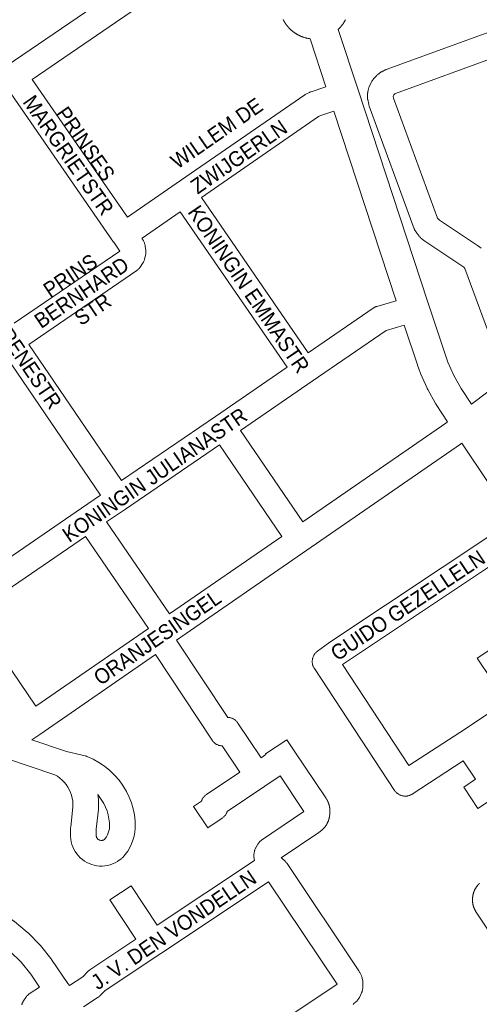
# Model space of a CAD drawing. Header units: metres. Extents: x 123819 to 142731, y 393440 to 405763.
# Tile 309 of 346: x 138069 to 138303, y 399557 to 400057. Entities that reach past the tile are written whole.
import ezdxf
from ezdxf.enums import TextEntityAlignment as Align

# ---------------------------------------------------------------- set-up
doc = ezdxf.new("R2010")
doc.units = ezdxf.units.M
doc.header["$MEASUREMENT"] = 0
for name, color, linetype, lineweight in [('gs-anno-wegen algemeen tekst', 7, 'Continuous', 0), ('gs-knt-aanvullende hoofdweg', 7, 'Continuous', 0), ('gs-knt-wegen algemeen', 7, 'Continuous', 0)]:
    doc.layers.add(name, color=color, linetype=linetype, lineweight=lineweight)
doc.styles.add('Style-Arial', font='arial.ttf')

msp = doc.modelspace()

# ---------------------------------------------------------------- linework, layer by layer
at = {"layer": 'gs-knt-aanvullende hoofdweg', "color": 7, "linetype": 'Continuous', "flags": 128}
for points in [[(138224.84, 400023.09), (138216.8, 400047.56), (138216.42, 400047.62), (138216.4, 400047.62), (138216.27, 400047.64), (138216.21, 400047.65), (138216.09, 400047.67), (138215.96, 400047.69), (138215.84, 400047.71), (138215.79, 400047.72), (138215.66, 400047.74), (138215.26, 400047.81), (138214.87, 400047.91), (138214.75, 400047.94), (138214.69, 400047.96), (138214.57, 400047.99), (138214.5, 400048), (138214.38, 400048.04), (138214.21, 400048.08), (138213.75, 400048.21), (138213.37, 400048.34), (138213.25, 400048.38), (138213.23, 400048.39), (138213.11, 400048.43), (138212.95, 400048.48), (138212.83, 400048.53), (138212.76, 400048.55), (138212.64, 400048.6), (138212.59, 400048.62), (138212.27, 400048.74), (138211.94, 400048.88), (138211.83, 400048.93), (138211.76, 400048.96), (138211.64, 400049.02), (138211.54, 400049.06), (138211.43, 400049.11), (138211.33, 400049.16), (138211.22, 400049.21), (138211.17, 400049.24), (138211.06, 400049.29), (138210.85, 400049.39), (138210.48, 400049.59), (138210.35, 400049.67), (138210.24, 400049.73), (138210.19, 400049.76), (138210.08, 400049.82), (138209.96, 400049.89), (138209.85, 400049.95), (138209.77, 400050), (138209.66, 400050.07), (138209.63, 400050.09), (138209.49, 400050.17), (138209.31, 400050.29), (138209.2, 400050.37), (138209.09, 400050.44), (138209.02, 400050.48), (138208.92, 400050.55), (138208.88, 400050.58), (138208.77, 400050.65), (138208.68, 400050.72), (138208.58, 400050.8), (138208.47, 400050.87), (138208.37, 400050.95), (138208.33, 400050.98), (138208.2, 400051.07), (138208.16, 400051.11), (138208.13, 400051.13), (138208.03, 400051.2), (138208, 400051.23), (138207.9, 400051.31), (138207.77, 400051.42), (138207.67, 400051.5), (138207.64, 400051.53), (138207.54, 400051.61), (138207.45, 400051.69), (138207.35, 400051.77), (138207.32, 400051.8), (138207.22, 400051.88), (138207.1, 400051.99), (138207.03, 400052.05), (138207.01, 400052.08), (138207, 400052.08), (138206.98, 400052.1), (138206.94, 400052.14), (138206.85, 400052.22), (138206.82, 400052.25), (138206.72, 400052.34), (138206.63, 400052.43), (138206.54, 400052.52), (138206.45, 400052.6), (138206.37, 400052.69), (138206.34, 400052.72), (138206.25, 400052.81), (138206.19, 400052.87), (138206.1, 400052.97), (138205.99, 400053.09), (138205.91, 400053.17), (138205.9, 400053.18), (138205.9, 400053.19), (138205.87, 400053.21), (138205.79, 400053.31), (138205.73, 400053.37), (138205.65, 400053.47), (138205.57, 400053.56), (138205.48, 400053.66), (138205.4, 400053.75), (138205.32, 400053.85), (138205.24, 400053.95), (138205.13, 400054.08), (138205.06, 400054.18), (138205, 400054.24), (138204.93, 400054.35), (138204.89, 400054.39), (138204.85, 400054.45), (138204.77, 400054.55), (138204.7, 400054.65), (138204.6, 400054.79), (138204.52, 400054.89), (138204.47, 400054.97), (138204.4, 400055.07), (138204.36, 400055.13), (138204.29, 400055.23), (138204.23, 400055.32), (138204.16, 400055.42), (138204.12, 400055.49), (138204.05, 400055.6), (138204, 400055.68), (138203.98, 400055.71), (138203.91, 400055.82), (138203.87, 400055.89), (138203.8, 400055.99), (138203.76, 400056.06), (138203.7, 400056.17), (138203.63, 400056.29), (138203.57, 400056.4), (138203.54, 400056.44), (138203.48, 400056.55), (138203.44, 400056.62), (138203.38, 400056.74), (138203.32, 400056.85), (138203.26, 400056.97), (138203.22, 400057.04), (138203.21, 400057.06), (138203.16, 400057.17), (138203.11, 400057.27)], [(138234.72, 400057.22), (138234.67, 400057.12), (138234.61, 400057.01), (138234.54, 400056.87), (138234.42, 400056.64), (138234.35, 400056.51), (138234.28, 400056.4), (138234.25, 400056.35), (138234.19, 400056.24), (138234.12, 400056.12), (138234.06, 400056.01), (138234.01, 400055.93), (138233.94, 400055.82), (138233.92, 400055.79), (138233.86, 400055.68), (138233.79, 400055.57), (138233.72, 400055.46), (138233.65, 400055.36), (138233.57, 400055.25), (138233.53, 400055.18), (138233.46, 400055.08), (138233.43, 400055.04), (138233.36, 400054.93), (138233.29, 400054.84), (138233.22, 400054.73), (138233.14, 400054.63), (138233.06, 400054.53), (138233.03, 400054.49), (138232.96, 400054.39), (138232.88, 400054.29), (138232.81, 400054.19), (138232.78, 400054.16), (138232.7, 400054.06), (138232.59, 400053.93), (138232.51, 400053.83), (138232.48, 400053.79), (138232.4, 400053.7), (138232.32, 400053.6), (138232.24, 400053.51), (138232.21, 400053.47), (138232.17, 400053.43), (138232.13, 400053.38), (138232.02, 400053.25), (138231.93, 400053.16), (138231.87, 400053.1), (138231.79, 400053.01), (138231.76, 400052.98), (138231.67, 400052.88), (138231.58, 400052.79), (138231.5, 400052.7), (138231.41, 400052.61), (138231.32, 400052.52), (138231.29, 400052.49), (138231.2, 400052.41), (138231.14, 400052.35), (138231.07, 400052.29), (138231.06, 400052.28), (138241.14, 400021.59), (138276.44, 399914.18), (138276.91, 399912.75), (138285.46, 399886.75), (138286.7, 399883.26), (138289.73, 399876.4), (138293.41, 399869.87), (138298.75, 399861.85)], [(138260.53, 399914.48), (138228.91, 400010.72)], [(138286.6, 399852.99), (138280.76, 399861.77), (138280.61, 399862.01), (138280.47, 399862.24), (138276.47, 399869.33), (138276.35, 399869.55), (138276.31, 399869.62), (138276.29, 399869.66), (138276.28, 399869.7), (138276.24, 399869.77), (138276.14, 399869.99), (138272.85, 399877.45), (138272.74, 399877.7), (138272.64, 399877.96), (138271.28, 399881.8), (138271.22, 399881.97), (138264.6, 399902.11)], [(138320.17, 399802.71), (138293.83, 399842.15)]]:
    msp.add_lwpolyline(points, dxfattribs=at)
at = {"layer": 'gs-knt-wegen algemeen', "color": 7, "linetype": 'Continuous', "flags": 128}
for points in [[(138181.71, 400099.33), (138117.98, 400055.76), (138075.77, 400026.9)], [(137825.22, 399893.49), (137883.15, 399912.47), (137885.67, 399913.54), (137890.95, 399916.39), (137907.09, 399927.36), (137999.31, 399990.4), (138063.02, 400033.96), (138106.41, 400063.62)], [(138298.75, 399861.85), (138315.97, 399875.02), (138295.31, 399930.82), (138294.75, 399931.55), (138294.31, 399931.91), (138275.07, 399944.67), (138274.82, 399944.85), (138274.57, 399945.03), (138273.26, 399946.09), (138273.02, 399946.3), (138272.79, 399946.51), (138272.57, 399946.74), (138272.36, 399946.98), (138272.17, 399947.22), (138270.55, 399949.36), (138270.39, 399949.58), (138270.24, 399949.81), (138270.09, 399950.05), (138269.96, 399950.29), (138269.84, 399950.54), (138269.73, 399950.79), (138269.63, 399951.04), (138246.79, 400013.25), (138246.71, 400013.49), (138246.63, 400013.73), (138246.57, 400013.97), (138246.52, 400014.22), (138246.04, 400016.6), (138245.99, 400016.9), (138245.95, 400017.2), (138245.92, 400017.5), (138245.91, 400017.8), (138245.92, 400018.1), (138245.96, 400019.37), (138245.97, 400019.63), (138246, 400019.88), (138246.03, 400020.14), (138246.08, 400020.39), (138246.32, 400021.63), (138246.38, 400021.93), (138246.46, 400022.23), (138246.56, 400022.52), (138246.67, 400022.81), (138246.79, 400023.1), (138247.84, 400025.39), (138247.97, 400025.65), (138248.11, 400025.91), (138248.26, 400026.16), (138248.42, 400026.41), (138248.59, 400026.64), (138248.78, 400026.87), (138248.97, 400027.09), (138250.68, 400028.95), (138250.9, 400029.17), (138251.12, 400029.38), (138251.36, 400029.58), (138251.6, 400029.77), (138251.86, 400029.95), (138252.91, 400030.65), (138253.13, 400030.79), (138253.35, 400030.92), (138253.58, 400031.04), (138253.81, 400031.15), (138254.96, 400031.67), (138255.19, 400031.78), (138255.43, 400031.87), (138308.01, 400051.09)], [(138312.13, 400038.73), (138260.14, 400019.73), (138259.71, 400019.53), (138259.24, 400019.02), (138258.96, 400018.4), (138259.18, 400017.27), (138281.51, 399956.44), (138282.06, 399955.72), (138282.52, 399955.35), (138301.76, 399942.59), (138302.01, 399942.41), (138302.25, 399942.23), (138303.54, 399941.19)], [(138075.77, 400026.9), (138124.1, 399956.89)], [(138124.1, 399956.89), (138148.86, 399973.98), (138214.09, 400019.01), (138214.35, 400019.18), (138214.62, 400019.34), (138214.9, 400019.48), (138216.43, 400020.25), (138216.71, 400020.38), (138217, 400020.49), (138217.29, 400020.6), (138224.84, 400023.09)], [(138117.06, 399944.17), (138065.02, 400019.55)], [(138228.91, 400010.72), (138221.8, 400008.38), (138221.11, 400008.03), (138161.6, 399966.96)], [(138161.6, 399966.96), (138215.86, 399888.06)], [(138150.89, 399959.56), (138131.46, 399946.15)], [(138205.13, 399880.68), (138150.89, 399959.56)], [(138131.46, 399946.15), (138131.59, 399945.96), (138131.74, 399945.74), (138131.87, 399945.51), (138132, 399945.29), (138132.11, 399945.05), (138132.22, 399944.81), (138132.64, 399943.8), (138132.75, 399943.53), (138132.85, 399943.25), (138132.93, 399942.96), (138133, 399942.67), (138133.06, 399942.38), (138133.1, 399942.09), (138133.37, 399939.92), (138133.4, 399939.63), (138133.41, 399939.33), (138133.42, 399939.03), (138133.41, 399938.74), (138133.38, 399938.44), (138133.34, 399938.15), (138133.29, 399937.85), (138133.23, 399937.56), (138132.71, 399935.45), (138132.63, 399935.16), (138132.54, 399934.88), (138132.44, 399934.6), (138132.32, 399934.32), (138132.19, 399934.06), (138132.05, 399933.79), (138131.9, 399933.54), (138131.73, 399933.29), (138130.49, 399931.5), (138130.32, 399931.26), (138130.13, 399931.03), (138129.94, 399930.81), (138129.73, 399930.59), (138129.52, 399930.39), (138129.29, 399930.2), (138129.06, 399930.01), (138128.82, 399929.84), (138073.96, 399892.3)], [(138066.63, 399903.06), (138120.13, 399939.67), (138117.08, 399944.13), (138117.06, 399944.16)], [(138117.06, 399944.16), (138117.06, 399944.17), (138117.06, 399944.17)], [(138117.06, 399944.16), (138117.06, 399944.17), (138117.06, 399944.17)], [(138215.86, 399888.06), (138248.81, 399910.71), (138249.06, 399910.87), (138249.31, 399911.02), (138249.57, 399911.16), (138249.84, 399911.29), (138250.11, 399911.4), (138250.39, 399911.5), (138250.67, 399911.59), (138260.53, 399914.48)], [(138110.33, 399815.7), (138059.54, 399890.34), (138050.1, 399904.21)], [(138264.6, 399902.11), (138264.5, 399902.08), (138255.33, 399899.39), (138217.88, 399873.64)], [(138073.96, 399892.3), (138121.07, 399823.07)], [(138121.07, 399823.07), (138168.74, 399855.65), (138205.13, 399880.68)], [(138217.88, 399873.64), (138181.46, 399848.6)], [(138181.46, 399848.6), (138213.15, 399802.12), (138285.64, 399852.32), (138286.6, 399852.99)], [(138170.72, 399841.23), (138123.04, 399808.64), (138113.46, 399802.05)], [(138113.46, 399802.05), (138145.4, 399755.37), (138202.44, 399794.71), (138170.72, 399841.23)], [(138293.05, 399841.62), (138215.18, 399787.68), (138215.17, 399787.67), (138149.03, 399742.05), (138174.94, 399702.82), (138175.05, 399702.81), (138175.37, 399702.79), (138175.68, 399702.75), (138176, 399702.69), (138176.31, 399702.62), (138176.61, 399702.54), (138176.92, 399702.44), (138177.21, 399702.32), (138177.5, 399702.19), (138177.79, 399702.05), (138178.06, 399701.89), (138178.33, 399701.72), (138178.59, 399701.53), (138178.84, 399701.34), (138179.09, 399701.13), (138179.32, 399700.91), (138179.54, 399700.68), (138179.74, 399700.43), (138179.94, 399700.18), (138180.12, 399699.92), (138191.9, 399682.24)], [(138293.83, 399842.15), (138293.05, 399841.62)], [(138057.79, 399779.62), (138100.73, 399809.09), (138110.33, 399815.7)], [(138045.6, 399755.5), (138077.55, 399708.57), (138134.69, 399747.98), (138102.73, 399794.67)], [(138102.73, 399794.67), (138059.77, 399765.19)], [(138327.42, 399791.86), (138326.19, 399791.14), (138319.59, 399787.22), (138233.69, 399729.92), (138233.22, 399729.58)], [(138233.22, 399729.58), (138266.96, 399678.28), (138292.77, 399695.14), (138317.92, 399711.87)], [(138208.74, 399685.73), (138224.76, 399661.86), (138224.8, 399661.8), (138224.84, 399661.74), (138224.88, 399661.68), (138224.92, 399661.62), (138224.96, 399661.56), (138225, 399661.5), (138225.04, 399661.44), (138225.07, 399661.38), (138225.11, 399661.32), (138225.15, 399661.26), (138225.19, 399661.19), (138225.22, 399661.13), (138225.26, 399661.07), (138225.29, 399661.01), (138225.33, 399660.94), (138225.37, 399660.88), (138225.4, 399660.82), (138225.43, 399660.75), (138225.47, 399660.69), (138225.5, 399660.63), (138225.54, 399660.56), (138225.57, 399660.5), (138225.6, 399660.43), (138225.63, 399660.37), (138225.66, 399660.3), (138225.7, 399660.24), (138225.73, 399660.17), (138225.76, 399660.11), (138225.79, 399660.04), (138225.82, 399659.98), (138225.85, 399659.91), (138225.88, 399659.84), (138225.9, 399659.78), (138225.93, 399659.71), (138225.96, 399659.64), (138225.99, 399659.58), (138226.01, 399659.51), (138226.04, 399659.44), (138226.07, 399659.37), (138226.09, 399659.31), (138226.12, 399659.24), (138226.14, 399659.17), (138226.17, 399659.1), (138226.19, 399659.04), (138226.22, 399658.97), (138226.24, 399658.9), (138226.26, 399658.83), (138226.28, 399658.76), (138226.31, 399658.69), (138226.33, 399658.62), (138226.35, 399658.55), (138226.37, 399658.49), (138226.39, 399658.42), (138226.41, 399658.35), (138226.43, 399658.28), (138226.45, 399658.21), (138226.47, 399658.14), (138226.49, 399658.07), (138226.5, 399658), (138226.52, 399657.93), (138226.54, 399657.86), (138226.56, 399657.79), (138226.57, 399657.72), (138226.59, 399657.65), (138226.6, 399657.58), (138226.62, 399657.5), (138226.63, 399657.43), (138226.65, 399657.36), (138226.66, 399657.29), (138226.67, 399657.22), (138226.69, 399657.15), (138226.7, 399657.08), (138226.71, 399657.01), (138226.72, 399656.94), (138226.73, 399656.86), (138226.74, 399656.79), (138226.75, 399656.72), (138226.76, 399656.65), (138226.77, 399656.58), (138226.78, 399656.51), (138226.79, 399656.44), (138226.8, 399656.36), (138226.81, 399656.29), (138226.81, 399656.22), (138226.82, 399656.15), (138226.83, 399656.08), (138226.83, 399656), (138226.84, 399655.93), (138226.84, 399655.86), (138226.85, 399655.79), (138226.85, 399655.71), (138226.86, 399655.64), (138226.86, 399655.57), (138226.86, 399655.5), (138226.87, 399655.43), (138226.87, 399655.35), (138226.87, 399655.28), (138226.87, 399655.21), (138226.87, 399655.14), (138226.87, 399655.06), (138226.87, 399654.99), (138226.87, 399654.92), (138226.87, 399654.85), (138226.87, 399654.78), (138226.87, 399654.7), (138226.86, 399654.63), (138226.86, 399654.56), (138226.86, 399654.49), (138226.86, 399654.41), (138226.85, 399654.34), (138226.85, 399654.27), (138226.84, 399654.2), (138226.84, 399654.13), (138226.83, 399654.05), (138226.83, 399653.98), (138226.82, 399653.91), (138226.81, 399653.84), (138226.8, 399653.77), (138226.8, 399653.69), (138226.79, 399653.62), (138226.78, 399653.55), (138226.77, 399653.48), (138226.76, 399653.41), (138226.65, 399652.65), (138226.63, 399652.51), (138226.61, 399652.38), (138226.59, 399652.24), (138226.56, 399652.11), (138226.54, 399651.98), (138226.51, 399651.84), (138226.48, 399651.71), (138226.45, 399651.58), (138226.42, 399651.45), (138226.38, 399651.32), (138226.35, 399651.19), (138226.31, 399651.05), (138226.27, 399650.92), (138226.23, 399650.79), (138226.19, 399650.67), (138226.15, 399650.54), (138226.1, 399650.41), (138226.05, 399650.28), (138226.01, 399650.15), (138225.96, 399650.03), (138225.91, 399649.9), (138225.86, 399649.78), (138225.8, 399649.65), (138225.75, 399649.53), (138225.69, 399649.4), (138225.63, 399649.28), (138225.57, 399649.16), (138225.51, 399649.04), (138225.45, 399648.92), (138225.39, 399648.8), (138225.32, 399648.68), (138225.26, 399648.56), (138225.19, 399648.44), (138225.12, 399648.32), (138225.05, 399648.21), (138224.98, 399648.09), (138224.9, 399647.98), (138224.83, 399647.86), (138224.75, 399647.75), (138224.68, 399647.64), (138224.6, 399647.53), (138224.52, 399647.42), (138224.44, 399647.31), (138224.35, 399647.2), (138224.27, 399647.09), (138224.19, 399646.99), (138224.1, 399646.88), (138224.01, 399646.78), (138223.92, 399646.68), (138223.84, 399646.57), (138223.74, 399646.47), (138223.65, 399646.37), (138223.56, 399646.27), (138223.47, 399646.18), (138223.37, 399646.08), (138223.27, 399645.98), (138223.18, 399645.89), (138223.08, 399645.8), (138222.98, 399645.7), (138222.88, 399645.61), (138222.77, 399645.52), (138222.67, 399645.43), (138222.57, 399645.35), (138222.46, 399645.26), (138222.36, 399645.17), (138222.25, 399645.09), (138222.14, 399645.01), (138222.03, 399644.93), (138221.92, 399644.85), (138221.81, 399644.77), (138221.7, 399644.69), (138221.59, 399644.62), (138221.48, 399644.54), (138221.36, 399644.47), (138221.25, 399644.39), (138202.14, 399631.49), (138202.17, 399631.47), (138202.41, 399631.29), (138202.63, 399631.1), (138202.85, 399630.91), (138204.14, 399629.69), (138204.35, 399629.48), (138204.54, 399629.27), (138204.73, 399629.05), (138204.91, 399628.82), (138205.08, 399628.58), (138241.57, 399573.99), (138241.74, 399573.72), (138241.89, 399573.44), (138242.04, 399573.16), (138242.79, 399571.57), (138242.92, 399571.28), (138243.03, 399571), (138243.13, 399570.7), (138243.21, 399570.4), (138243.28, 399570.1), (138243.5, 399569.03), (138243.56, 399568.73), (138243.6, 399568.44), (138243.62, 399568.14), (138243.63, 399567.85), (138243.63, 399567.55), (138243.62, 399567.26), (138243.47, 399565.08), (138243.44, 399564.79), (138243.4, 399564.49), (138243.34, 399564.2), (138243.28, 399563.91), (138243.2, 399563.62), (138243.1, 399563.34), (138243, 399563.06), (138242.88, 399562.79), (138241.96, 399560.82), (138241.83, 399560.55), (138241.68, 399560.29), (138241.53, 399560.04), (138241.36, 399559.79), (138241.18, 399559.55), (138240.99, 399559.32), (138240.79, 399559.1), (138240.59, 399558.89), (138239.02, 399557.37), (138238.8, 399557.17), (138238.58, 399556.98)], [(138193.75, 399667.78), (138193.75, 399667.78), (138193.74, 399667.78)], [(138193.75, 399667.78), (138193.75, 399667.78), (138193.74, 399667.78)], [(138110.5, 399640.31), (138110.72, 399640.29), (138110.95, 399640.29), (138111.17, 399640.31), (138111.39, 399640.34), (138111.61, 399640.4), (138111.82, 399640.48), (138112.03, 399640.57), (138112.37, 399640.82), (138112.74, 399641.26), (138113.35, 399642.15), (138113.87, 399643.1), (138114.3, 399644.09), (138114.64, 399645.12), (138114.88, 399646.18), (138115.01, 399647.25), (138114.94, 399649.28), (138114.69, 399651.3), (138114.28, 399653.3), (138113.7, 399655.25), (138112.96, 399657.15), (138112.07, 399658.98), (138112.05, 399659.01), (138111.12, 399660.6), (138110.08, 399662.13), (138108.95, 399663.54), (138109.28, 399661.16), (138109.43, 399658.73), (138109.38, 399656.29), (138109.36, 399656.12), (138109.34, 399655.94), (138108.21, 399646.05), (138108.2, 399642.72), (138108.23, 399642.49), (138108.28, 399642.27), (138108.34, 399642.06), (138108.42, 399641.85), (138108.52, 399641.65), (138108.64, 399641.46), (138108.77, 399641.27), (138108.92, 399641.1), (138109.08, 399640.95), (138109.26, 399640.81), (138109.44, 399640.68), (138109.64, 399640.57), (138109.84, 399640.48), (138110.06, 399640.4), (138110.27, 399640.34), (138110.49, 399640.31), (138110.5, 399640.31), (138110.5, 399640.31)], [(138002.55, 399638.97), (138008.64, 399634.71), (138058.05, 399604.98), (138058.21, 399604.88), (138062.67, 399602.01), (138062.82, 399601.91), (138062.96, 399601.81), (138066.36, 399599.36), (138066.55, 399599.22), (138066.73, 399599.07), (138073.17, 399593.69), (138073.4, 399593.48), (138073.62, 399593.27), (138079.51, 399587.3), (138079.73, 399587.07), (138079.93, 399586.84), (138085.22, 399580.33), (138085.4, 399580.11), (138085.57, 399579.87), (138093.82, 399567.68), (138093.84, 399567.64), (138094.59, 399566.52)], [(138079.38, 399565.78), (138074.95, 399572.33), (138070.03, 399578.37), (138064.57, 399583.9), (138058.56, 399588.94), (138055.49, 399591.15), (138051.25, 399593.87), (138001.74, 399623.67), (138001.55, 399623.79), (138001.37, 399623.91), (137993.88, 399629.15)], [(138185.79, 399537.44), (138230.39, 399567.13), (138230.45, 399567.19), (138195.65, 399619.26), (138140.94, 399582.83), (138112.79, 399564.09), (138110.2, 399561.45), (138110.01, 399561.27), (138109.81, 399561.09), (138109.6, 399560.91), (138109.39, 399560.75), (138109.17, 399560.6), (138101.81, 399555.69)], [(138337.56, 399549.09), (138301.13, 399603.79), (138301.13, 399603.8), (138301.06, 399603.9), (138300.99, 399604.01), (138300.93, 399604.11), (138300.86, 399604.22), (138300.8, 399604.32), (138300.74, 399604.43), (138300.68, 399604.54), (138300.62, 399604.64), (138300.56, 399604.75), (138300.5, 399604.86), (138300.45, 399604.97), (138300.39, 399605.08), (138300.34, 399605.19), (138300.29, 399605.3), (138300.23, 399605.41), (138300.18, 399605.53), (138300.14, 399605.64), (138300.09, 399605.75), (138300.04, 399605.87), (138300, 399605.98), (138299.95, 399606.1), (138299.91, 399606.21), (138299.87, 399606.33), (138299.83, 399606.44), (138299.79, 399606.56), (138299.75, 399606.68), (138299.71, 399606.8), (138299.68, 399606.91), (138299.64, 399607.03), (138299.61, 399607.15), (138299.58, 399607.27), (138299.55, 399607.39), (138299.52, 399607.51), (138299.49, 399607.63), (138299.46, 399607.75), (138299.44, 399607.87), (138299.42, 399607.99), (138299.39, 399608.11), (138299.37, 399608.23), (138299.35, 399608.35), (138299.33, 399608.47), (138299.32, 399608.6), (138299.3, 399608.72), (138299.28, 399608.84), (138299.27, 399608.96), (138299.26, 399609.08), (138299.25, 399609.21), (138299.24, 399609.33), (138299.23, 399609.45), (138299.22, 399609.58), (138299.22, 399609.7), (138299.21, 399609.82), (138299.21, 399609.94), (138299.21, 399610.07), (138299.21, 399610.19), (138299.21, 399610.31), (138299.21, 399610.44), (138299.22, 399610.56), (138299.22, 399610.68), (138299.23, 399610.8), (138299.23, 399610.93), (138299.24, 399611.05), (138299.25, 399611.17), (138299.26, 399611.3), (138299.28, 399611.42), (138299.29, 399611.54), (138299.31, 399611.66), (138299.32, 399611.78), (138299.34, 399611.91), (138299.36, 399612.03), (138299.38, 399612.15), (138299.4, 399612.27), (138299.43, 399612.39), (138299.45, 399612.51), (138299.48, 399612.63), (138299.5, 399612.75), (138299.53, 399612.87), (138299.56, 399612.99), (138299.59, 399613.11), (138299.62, 399613.23), (138299.66, 399613.35), (138299.69, 399613.47), (138299.73, 399613.58), (138299.76, 399613.7), (138299.8, 399613.82), (138299.84, 399613.93), (138299.88, 399614.05), (138299.93, 399614.17), (138299.97, 399614.28), (138300.01, 399614.4), (138300.06, 399614.51), (138300.11, 399614.62), (138300.16, 399614.74), (138300.2, 399614.85), (138300.26, 399614.96), (138300.31, 399615.07), (138300.36, 399615.18), (138300.41, 399615.29), (138300.47, 399615.4), (138300.53, 399615.51), (138300.58, 399615.62), (138300.64, 399615.73), (138300.7, 399615.84), (138300.76, 399615.94), (138300.83, 399616.05), (138300.89, 399616.16), (138300.96, 399616.26), (138301.02, 399616.36), (138301.09, 399616.47), (138301.16, 399616.57), (138301.22, 399616.67), (138301.29, 399616.77), (138301.37, 399616.87), (138301.44, 399616.97), (138301.51, 399617.07), (138301.59, 399617.17), (138301.66, 399617.27), (138301.74, 399617.36), (138301.82, 399617.46), (138301.89, 399617.55), (138301.97, 399617.65), (138302.05, 399617.74), (138302.14, 399617.83), (138302.22, 399617.92), (138302.3, 399618.02), (138302.39, 399618.11), (138302.47, 399618.19), (138302.56, 399618.28), (138302.79, 399618.5)], [(138070.42, 399556.77), (138070.5, 399557.05), (138070.58, 399557.32), (138070.68, 399557.59), (138070.79, 399557.85), (138070.91, 399558.11), (138071.04, 399558.36), (138071.19, 399558.61), (138071.34, 399558.85), (138072.47, 399560.53), (138072.65, 399560.78), (138072.84, 399561.03), (138073.05, 399561.27), (138073.26, 399561.49), (138073.49, 399561.71), (138073.72, 399561.92), (138073.97, 399562.11), (138074.23, 399562.29), (138079.38, 399565.78)]]:
    msp.add_lwpolyline(points, dxfattribs=at)
for points in [[(138313.37, 399664.09), (138301.96, 399656.56, -0.390278), (138301.94, 399656.56), (138294.79, 399667.42, -0.390277), (138294.79, 399667.43), (138300.75, 399671.36), (138294.51, 399680.72), (138268.65, 399663.84), (138268.38, 399663.67), (138268.1, 399663.51), (138267.81, 399663.37), (138267.52, 399663.25), (138267.22, 399663.13), (138266.92, 399663.04), (138266.61, 399662.96), (138266.3, 399662.89), (138265.98, 399662.84), (138265.67, 399662.8), (138265.35, 399662.78), (138265.03, 399662.78), (138264.71, 399662.79), (138264.39, 399662.81), (138264.08, 399662.86), (138263.76, 399662.91), (138263.45, 399662.99), (138263.15, 399663.07), (138262.85, 399663.18), (138262.55, 399663.29), (138262.26, 399663.42), (138261.98, 399663.57), (138261.7, 399663.73), (138261.43, 399663.9), (138261.17, 399664.09), (138260.92, 399664.29), (138260.68, 399664.5), (138260.45, 399664.72), (138260.23, 399664.95), (138260.03, 399665.19), (138259.83, 399665.45), (138259.65, 399665.71), (138218.94, 399727.6), (138218.77, 399727.86), (138218.62, 399728.13), (138218.48, 399728.41), (138218.36, 399728.69), (138218.25, 399728.98), (138218.15, 399729.27), (138218.07, 399729.57), (138218, 399729.87), (138217.94, 399730.18), (138217.9, 399730.49), (138217.88, 399730.8), (138217.87, 399731.1), (138217.87, 399731.41), (138217.89, 399731.72), (138217.92, 399732.03), (138217.97, 399732.34), (138218.03, 399732.64), (138218.11, 399732.94), (138218.2, 399733.24), (138218.31, 399733.53), (138218.42, 399733.81), (138218.56, 399734.09), (138218.7, 399734.37), (138218.86, 399734.63), (138219.03, 399734.89), (138219.21, 399735.14), (138219.41, 399735.38), (138219.61, 399735.61), (138219.83, 399735.84), (138220.05, 399736.05), (138220.29, 399736.25), (138220.54, 399736.43), (138226.13, 399740.52), (138226.35, 399740.67), (138312.51, 399798.15)], [(138308.87, 399722), (138301.66, 399732.82, -0.390273), (138301.66, 399732.83), (138317.02, 399743.07, -0.390267)], [(138193.74, 399667.78), (138174.7, 399654.96), (138174.67, 399654.88), (138174.56, 399654.58), (138174.43, 399654.29), (138174.29, 399654.01), (138174.13, 399653.73), (138173.96, 399653.46), (138173.78, 399653.2), (138173.58, 399652.94), (138173.37, 399652.7), (138173.16, 399652.47), (138172.93, 399652.25), (138172.68, 399652.04), (138172.43, 399651.84), (138172.17, 399651.66), (138164.91, 399646.75, -0.374758), (138164.89, 399646.75), (138157.62, 399657.53), (138157.62, 399657.53, -0.459111), (138157.62, 399657.54), (138157.62, 399657.54), (138161.62, 399660.24), (138161.65, 399660.33), (138161.76, 399660.63), (138161.89, 399660.92), (138162.03, 399661.21), (138162.19, 399661.49), (138162.36, 399661.76), (138162.54, 399662.02), (138162.74, 399662.27), (138162.95, 399662.52), (138163.17, 399662.75), (138163.4, 399662.97), (138163.64, 399663.18), (138163.89, 399663.38), (138164.15, 399663.56), (138181.1, 399674.96), (138172.21, 399688.31), (138172.07, 399688.31), (138171.75, 399688.34), (138171.44, 399688.38), (138171.12, 399688.43), (138170.81, 399688.5), (138170.5, 399688.59), (138170.2, 399688.69), (138169.9, 399688.81), (138169.61, 399688.94), (138169.33, 399689.09), (138169.05, 399689.25), (138168.78, 399689.42), (138168.52, 399689.6), (138168.27, 399689.8), (138168.03, 399690.01), (138167.8, 399690.23), (138167.58, 399690.47), (138167.37, 399690.71), (138167.18, 399690.96), (138166.99, 399691.22), (138138.31, 399734.66), (138079.55, 399694.13), (138075.5, 399691.33), (138093.1, 399685.47), (138102.63, 399683.2), (138102.93, 399683.12), (138103.21, 399683.03), (138103.5, 399682.93), (138106.62, 399681.55), (138109.61, 399679.9), (138112.44, 399677.99), (138115.09, 399675.84), (138117.54, 399673.46), (138119.78, 399670.88), (138121.77, 399668.11), (138123.52, 399665.17), (138124.91, 399662.32), (138126.05, 399659.37), (138126.94, 399656.33), (138127.57, 399653.22), (138127.94, 399650.07), (138128.03, 399646.9), (138128.03, 399646.72), (138128.02, 399646.55), (138127.79, 399644.5), (138127.4, 399642.47), (138126.83, 399640.48), (138126.1, 399638.55), (138125.21, 399636.69), (138124.17, 399634.91), (138122.98, 399633.22), (138122.8, 399633), (138121.83, 399631.84), (138121.62, 399631.6), (138121.4, 399631.38), (138121.17, 399631.17), (138120.93, 399630.96), (138120.68, 399630.77), (138119.41, 399629.84), (138119.18, 399629.68), (138118.94, 399629.53), (138117.75, 399628.88), (138116.52, 399628.33), (138115.23, 399627.9), (138113.92, 399627.57), (138112.58, 399627.36), (138111.23, 399627.27), (138109.88, 399627.29), (138108.53, 399627.43), (138107.2, 399627.69), (138105.9, 399628.06), (138104.64, 399628.54), (138103.42, 399629.13), (138102.26, 399629.82), (138101.16, 399630.61), (138100.13, 399631.49), (138099.18, 399632.46), (138098.32, 399633.51), (138097.56, 399634.62), (138096.89, 399635.8), (138096.33, 399637.03), (138095.87, 399638.3), (138095.53, 399639.61), (138095.3, 399640.95), (138095.19, 399642.3), (138095.18, 399642.58), (138095.2, 399646.46), (138095.2, 399646.7), (138095.21, 399646.94), (138095.24, 399647.17), (138096.39, 399657.24), (138096.4, 399658.76), (138096.28, 399660.28), (138096.04, 399661.79), (138095.66, 399663.26), (138095.16, 399664.7), (138094.54, 399666.1), (138093.8, 399667.43), (138092.94, 399668.69), (138091.99, 399669.88), (138090.93, 399670.98), (138089.79, 399671.99), (138088.56, 399672.89), (138087.26, 399673.69), (138062.09, 399682.08)], [(138191.9, 399682.24), (138194.31, 399683.87), (138194.09, 399684.2, -0.390261), (138194.09, 399684.21), (138204.89, 399691.46, -0.390277), (138204.9, 399691.45), (138208.74, 399685.73)], [(138094.59, 399566.52), (138101.38, 399571.05), (138103.96, 399573.69), (138104.16, 399573.88), (138104.36, 399574.06), (138104.57, 399574.23), (138104.78, 399574.4), (138105, 399574.55), (138128.31, 399590.07), (138115.07, 399610.04, -0.390275), (138115.08, 399610.05), (138125.91, 399617.24, -0.390274), (138125.92, 399617.23), (138139.15, 399597.29), (138188.48, 399630.13), (138188.28, 399631.97), (138188.26, 399632.25), (138188.24, 399632.53), (138188.24, 399632.82), (138188.26, 399633.1), (138188.28, 399633.38), (138188.32, 399633.66), (138188.37, 399633.94), (138188.54, 399634.82), (138188.61, 399635.12), (138188.69, 399635.42), (138188.79, 399635.72), (138188.9, 399636.01), (138189.03, 399636.3), (138189.17, 399636.58), (138189.32, 399636.85), (138190.22, 399638.38), (138190.37, 399638.62), (138190.53, 399638.86), (138190.71, 399639.09), (138190.89, 399639.32), (138191.08, 399639.53), (138191.29, 399639.74), (138191.5, 399639.94), (138191.72, 399640.12), (138191.95, 399640.3), (138192.18, 399640.47), (138213.68, 399655), (138201.57, 399673.05), (138193.75, 399667.78)]]:
    msp.add_lwpolyline(points, format="xyb", dxfattribs=at)

# ---------------------------------------------------------------- texts
at = {"layer": 'gs-anno-wegen algemeen tekst', "color": 7, "style": 'Style-Arial', "width": 0.909091}
for s, rotation, p in [('MARGRIETSTR', 304.9409, (138094.1, 399988.39)), ('WILLEM DE', 34.8263, (138169.33, 399999.53)), ('PRINSES', 304.9409, (138102.76, 399994.16)), ('ZWIJGERLN', 34.8263, (138180.64, 399987.56)), ('KONINGIN EMMASTR', 304.294, (138185.65, 399920.34)), ('PRINSES IRENESTR', 304.1223, (138061.35, 399900.05)), ('BERNHARD', 34.1687, (138100.78, 399918.62)), ('PRINS', 33.6423, (138095.02, 399927.26)), ('STR', 34.1687, (138106.44, 399910.12)), ('KONINGIN JULIANASTR', 34.6064, (138137.93, 399825.98)), ('GUIDO GEZELLELN', 33.7409, (138266.38, 399759.69)), ('ORANJESINGEL', 34.7484, (138139.22, 399743.39)), ('J. V. DEN VONDELLN', 34.2002, (138147.51, 399594.87))]:
    msp.add_text(s, height=7.7, rotation=rotation, dxfattribs=at).set_placement(p, align=Align.MIDDLE_CENTER)

doc.saveas('drawing.dxf')
